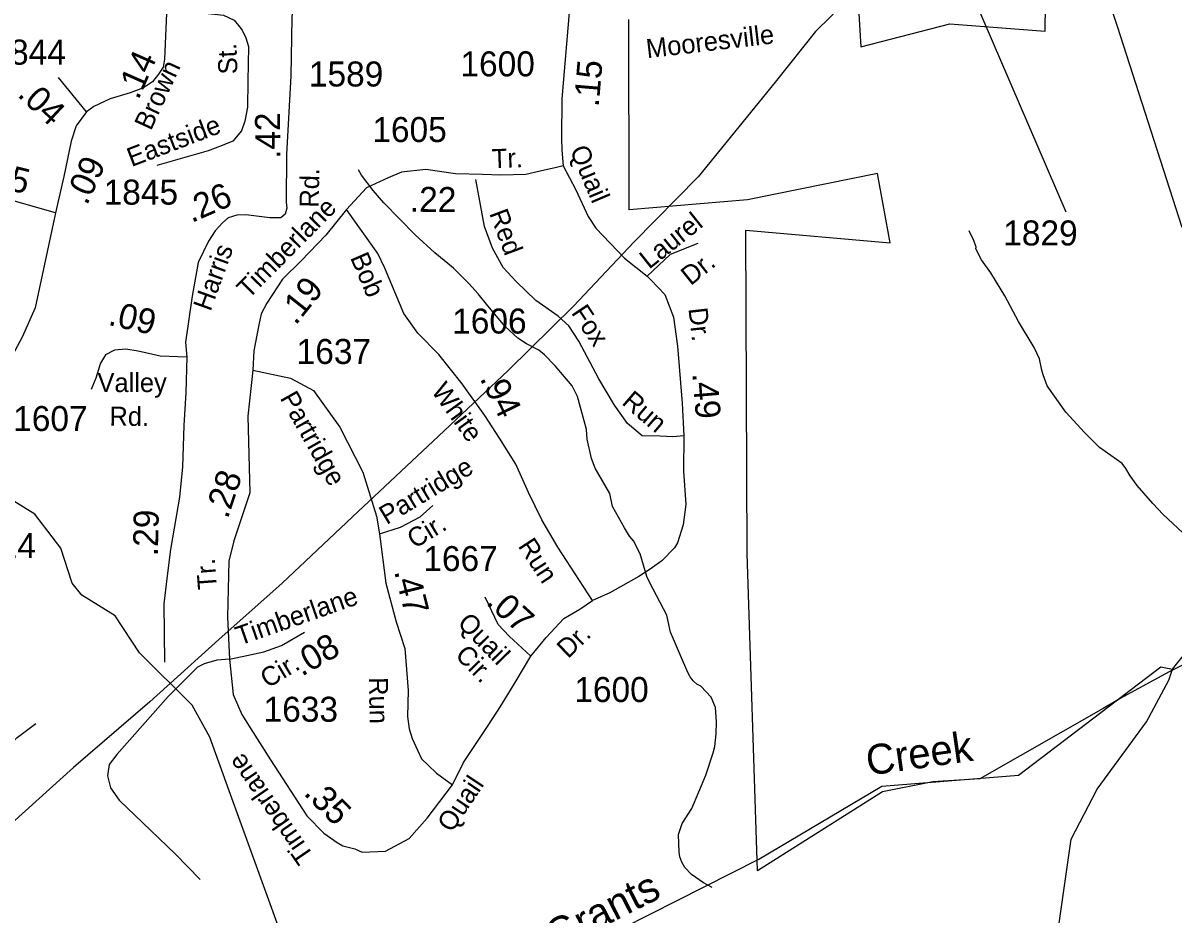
# Model space of a CAD drawing. Extents: x 1473865 to 1648260, y 639067 to 773536.
# Drawn here: x 1540456 to 1546200, y 694557 to 699011 of the extents above; entities that cross this region are included whole.
import ezdxf

# ---------------------------------------------------------------- set-up
doc = ezdxf.new("R2010")
doc.units = 0
for name, color, linetype in [('Exist Boundary Political City Limit New', 7, 'Continuous'), ('Exist Hydrographic Creek Single Shore', 7, 'Continuous'), ('Exist Hydrographic Creek Single Shore Label', 7, 'Continuous'), ('Exist Hydrographic Misc Water Feature', 7, 'Continuous'), ('Exist Road Non-System Type 51', 7, 'Continuous'), ('Exist Road Non-System Type 51 Label', 7, 'Continuous'), ('Exist Road Primary NC Label', 7, 'Continuous'), ('Exist Road Secondary Mileage Hundredths English Label', 7, 'Continuous'), ('Exist Road Secondary Type 51 Attributed', 7, 'Continuous'), ('Exist Road Secondary Type 51 Label', 7, 'Continuous'), ('Exist Road Secondary Type 51 Number Label', 7, 'Continuous'), ('Exist Utilities Electrical Transmission Line', 7, 'Continuous'), ('Map Preparation Boundary City Limit Buffer Line', 7, 'Continuous')]:
    doc.layers.add(name, color=color, linetype=linetype)

msp = doc.modelspace()

# ---------------------------------------------------------------- linework, layer by layer
at = {"layer": 'Exist Boundary Political City Limit New'}
for points in [[(1545684.4, 699700.3), (1545920.8, 698994.7), (1546243.2, 697989.4)], [(1544621.8, 699198.6), (1544639.9, 698891.1), (1545085.9, 699005.6), (1545562.1, 698969.5), (1545568.2, 699493.9)], [(1546678.1, 696019), (1546180.1, 695767.7), (1545951.2, 695642.9), (1545850.8, 695583.4), (1545235.4, 695232.2), (1545000.4, 695217.2), (1544749.5, 695168.4), (1544124.1, 694772.6), (1544073.5, 696359.2), (1544066.9, 697975), (1544787.4, 697911.2), (1544724.2, 698257.6), (1544074.8, 698127.2), (1543482.9, 698077), (1543481.2, 699028.1)]]:
    msp.add_lwpolyline(points, dxfattribs=at)
at = {"layer": 'Exist Hydrographic Creek Single Shore'}
for points in [[(1546196.7, 695780.6), (1546272.6, 695874.3), (1547145.7, 696250.5), (1547408.6, 696514.4), (1547630.7, 696818.5), (1548206.7, 697417.4), (1548359.2, 697474.6), (1548668.9, 697415.8), (1549055.6, 697407.7), (1549252.7, 697456.3), (1549480.6, 697580.8)], [(1542137.6, 693728.9), (1542851.6, 694085.5), (1543315.6, 694417.4), (1544130.6, 694831), (1544745.6, 695196.1), (1545427.7, 695250.4), (1546138.6, 695791.6), (1546196.7, 695780.6)], [(1545607.6, 694348.2), (1545691.6, 694930.8), (1545820.6, 695181), (1546067.6, 695517.4), (1546179.7, 695725.2), (1546196.7, 695780.6)]]:
    msp.add_lwpolyline(points, dxfattribs=at)
at = {"layer": 'Exist Hydrographic Misc Water Feature'}
for points in [[(1542137.6, 693728.9), (1541965.5, 693939.2), (1541887.6, 694232.9), (1541732.6, 694492.1), (1541485.6, 695173.3), (1541389.5, 695441.1), (1541300.5, 695600.5), (1541037.6, 695861.8), (1540915.6, 696048.1), (1540750.6, 696149.9), (1540701.6, 696210), (1540645.6, 696385.1), (1540514.6, 696555.1), (1540151.5, 696779.1), (1539987.6, 696963), (1539781.5, 697101.7), (1539185.5, 697359.9), (1538731.5, 697658), (1537891.5, 698288.7), (1537650.5, 698369.1), (1537533.5, 698368.2)], [(1543899, 694689.9), (1543854.1, 694713.5), (1543794.8, 694754.8), (1543761.5, 694789.4), (1543746, 694815.7), (1543736.5, 694841.9), (1543733, 694865.9), (1543730.7, 694954), (1543748.7, 695008.6), (1543797.3, 695084.5), (1543866.5, 695251), (1543902.6, 695362.3), (1543911.3, 695394.1), (1543918.5, 695457.9), (1543919.1, 695517), (1543915.1, 695589.9), (1543893.5, 695640.3), (1543841.1, 695695.3), (1543821.3, 695705.7), (1543803.6, 695722.1), (1543788, 695742.4), (1543776.4, 695764.6), (1543740, 695849.3), (1543690.3, 695966.3), (1543671.2, 696050.9), (1543587.1, 696212.3), (1543571.7, 696244.6), (1543538, 696357.2), (1543505.2, 696421.8), (1543485.7, 696446.2), (1543460.5, 696486.7), (1543401.1, 696594.4), (1543386.4, 696659.6), (1543314.2, 696785.5), (1543295.2, 696833.9), (1543273, 696930.3), (1543270, 696978.3), (1543258.8, 697022.5), (1543225.2, 697143.1), (1543199.1, 697196.6), (1543114.1, 697297.3), (1543061.1, 697352.4), (1543031.6, 697375), (1542970.2, 697406.2), (1542926.7, 697435.1), (1542863.5, 697494), (1542777.5, 697596.3), (1542729, 697657), (1542682, 697707.9), (1542605.5, 697785.5), (1542512.9, 697861.3), (1542414.7, 697951.3), (1542257.7, 698112.4), (1542204.9, 698173.4), (1542146.5, 698250.5), (1542130.9, 698276.9)], [(1546299.6, 696415.1), (1546150.3, 696554), (1546099.4, 696609), (1546021.1, 696698.6), (1545986.1, 696747.3), (1545964.8, 696783.7), (1545945.2, 696808.1), (1545832.7, 696888.3), (1545758.2, 696963.8), (1545664.1, 697065.7), (1545570.7, 697197.5), (1545551.8, 697251.9), (1545544.2, 697276), (1545533.3, 697332.2), (1545506.5, 697388.7), (1545427.9, 697518.2), (1545359.4, 697647.6), (1545289.6, 697761), (1545242.9, 697825.9), (1545215.9, 697882.4), (1545216.1, 697890.4), (1545204.7, 697922.6), (1545181.7, 697971)]]:
    msp.add_lwpolyline(points, dxfattribs=at)
at = {"layer": 'Exist Road Non-System Type 51'}
for points in [[(1543755.9, 696947.3), (1543702, 696942), (1543639.1, 696944.9), (1543548.9, 696946.3), (1543475.5, 697009), (1543410.5, 697099.8), (1543331.7, 697232.6), (1543231.5, 697419.7), (1543182.2, 697496.4), (1543128.7, 697544.9), (1543017.5, 697624.2), (1542918.4, 697719.2), (1542854.9, 697787.9), (1542801.8, 697884.5), (1542761, 697992.9), (1542717.3, 698227.5)], [(1543826.2, 697907.8), (1543688.7, 697853), (1543574.2, 697745.3)], [(1540839.4, 697300.8), (1540819.5, 697234.5), (1540797, 697178.8)], [(1542236.6, 696457.1), (1542340.9, 696489.8), (1542440.2, 696542.1), (1542502.9, 696599.6)], [(1541487.4, 695830.8), (1541424.2, 695825.8), (1541361.6, 695807.1), (1541328.3, 695790.4), (1541180.3, 695644.4), (1540924, 695354.5), (1540886.5, 695304.4), (1540878.1, 695248.1), (1540892.7, 695187.6), (1540936.5, 695125.1), (1541094.9, 694974.9), (1541215.5, 694857), (1541340.5, 694729.8)], [(1539938.9, 694977.3), (1540057.2, 695107.4), (1540143.8, 695198.1), (1540255, 695288.8), (1540356, 695367.2), (1540426.1, 695439.6), (1540520.7, 695508.7)]]:
    msp.add_lwpolyline(points, dxfattribs=at)
at = {"layer": 'Exist Road Secondary Type 51 Attributed'}
msp.add_line((1540773.6, 698565.8), (1540632.7, 698738.2), dxfattribs=at)
for points in [[(1541809.9, 699233.2), (1541798.5, 699035.1), (1541793.7, 698747.1), (1541772.3, 698353.2), (1541770.6, 698115.6), (1541774, 698084.8), (1541765.5, 698055.7), (1541755.2, 698047.2), (1541743.9, 698036.2), (1541688.1, 698036.2), (1541568.7, 698052.1), (1541523.6, 698049.4), (1541481.1, 698036.2), (1541451.9, 698012.3), (1541415.4, 697971), (1541382.9, 697919.7), (1541331.7, 697813.7), (1541301.4, 697644.5), (1541267.2, 697414.9), (1541274.5, 697339.8)], [(1541173.5, 699059.9), (1541162.7, 698829.4), (1541155.8, 698789.9), (1541133.2, 698754), (1541102.6, 698716.6), (1541058.3, 698686), (1540991.7, 698660.9), (1540891.8, 698631.8), (1540810, 698593.4), (1540773.6, 698565.8)], [(1541173.5, 699059.9), (1541350.9, 699060.9), (1541457.3, 699050), (1541510.4, 699024.4), (1541533.1, 698997.8), (1541549.9, 698974.2), (1541568.6, 698936.7), (1541582.4, 698892.4), (1541579.4, 698719.5), (1541576.5, 698590.5), (1541564.6, 698519.5), (1541547.9, 698471.3), (1541504.5, 698420), (1541451.3, 698398.4), (1541381.5, 698372.3), (1541125.2, 698297.5)], [(1543185, 699082.7), (1543147, 698632.2), (1543146.1, 698432.7), (1543147.4, 698375), (1543153.4, 698297.4)], [(1540773.6, 698565.8), (1540721.4, 698495.9), (1540695.8, 698419.5), (1540660.3, 698243.2), (1540617.8, 698062.3)], [(1543153.4, 698297.4), (1543120.7, 698288.2), (1543038.7, 698269.4), (1542968.3, 698253.8), (1542842.2, 698249.1), (1542751.5, 698253.5), (1542615.5, 698256.8), (1542468.8, 698278), (1542345.8, 698264.1), (1542279.6, 698236.6), (1542171.3, 698186.4), (1542072.2, 698078.7)], [(1543153.4, 698297.4), (1543216.7, 698176.2), (1543279.5, 698043.7), (1543316.9, 697985.1), (1543460.2, 697834.9), (1543574.2, 697745.3), (1543591.3, 697726.5), (1543661.3, 697652.9), (1543705.7, 697540.1), (1543724.5, 697395.6), (1543748.4, 697110), (1543755.9, 696947.3), (1543755.2, 696771.1), (1543767.2, 696603.5), (1543753.5, 696502.7), (1543724.5, 696412.9), (1543710.8, 696387.2), (1543646.9, 696323), (1543587.9, 696281.2), (1543531.5, 696243.6), (1543386.3, 696161.6), (1543300.9, 696124.3)], [(1540617.8, 698062.3), (1540260, 698163.9), (1540078.4, 698190.6), (1539896.9, 698110.4), (1539870.1, 698089)], [(1540617.8, 698062.3), (1540517.5, 697586.1), (1540452.4, 697440.4), (1540340.2, 697235.9), (1540238.8, 696990.1), (1540142.6, 696781.7), (1540062.5, 696658.7), (1539955.7, 696573.2), (1539891.6, 696541.2), (1539811.5, 696519.8), (1539736.8, 696525.1), (1539651.3, 696578.6), (1539555.2, 696653.4), (1539480.4, 696738.9), (1539459.1, 696872.5)], [(1542072.2, 698078.7), (1541968, 697950.5), (1541845, 697822.3), (1541752.8, 697729.9), (1541674.6, 697610.4), (1541645.6, 697557.4), (1541633.6, 697501), (1541623.4, 697449.7), (1541608.4, 697372.1), (1541603.2, 697274.7)], [(1543300.9, 696124.3), (1543127.6, 696390.3), (1543046.7, 696527.2), (1542980.1, 696664), (1542917.5, 696804.6), (1542836.2, 696936.1), (1542763.2, 697049.1), (1542649.3, 697207.6), (1542532.8, 697353), (1542427.4, 697460.4), (1542358.3, 697559.2), (1542263, 697785.9), (1542227.6, 697858.4), (1542072.2, 698078.7)], [(1541274.5, 697339.8), (1541140.5, 697345.3), (1541030.8, 697370.3), (1540969, 697381), (1540912.8, 697375.7), (1540868.5, 697352), (1540842.3, 697310.3), (1540839.4, 697300.8)], [(1541274.5, 697339.8), (1541268.7, 697163.8), (1541259.2, 696997.9), (1541253.2, 696791.8), (1541237.7, 696641.2), (1541211.2, 696486.3), (1541192.9, 696378.5), (1541175.4, 696247.5), (1541159.1, 696107), (1541162.3, 695816.4)], [(1541603.2, 697274.7), (1541578.2, 697045), (1541589, 696661.5), (1541509.4, 696422.6), (1541483.3, 696321), (1541476.7, 696040.3), (1541487.4, 695830.8)], [(1541603.2, 697274.7), (1541792.6, 697236), (1541907.6, 697173.3), (1542038.1, 696990.3), (1542153.1, 696765.5), (1542221, 696546), (1542236.6, 696457.1), (1542268, 696211.4), (1542320.2, 696018), (1542363.6, 695883.8), (1542379.2, 695674.7), (1542375.8, 695543.8), (1542385.4, 695482.1), (1542400.5, 695434), (1542428, 695372.2), (1542447.2, 695332.4), (1542480.1, 695300.8), (1542521.3, 695261), (1542601, 695203.3)], [(1542993, 695844.9), (1542883.8, 695946.2), (1542829.6, 696004.6), (1542765, 696140.1)], [(1542993, 695844.9), (1543069.8, 695938.9), (1543156.8, 696033.8), (1543236.6, 696081), (1543300.9, 696124.3)], [(1541487.4, 695830.8), (1541574.2, 695848.8), (1541659.7, 695867.6), (1541747.2, 695898.8), (1541861.8, 695965.6)], [(1541487.4, 695830.8), (1541505.3, 695653.7), (1541549.2, 695553.4), (1541594.5, 695482.1), (1541692, 695326.9), (1541873.3, 695048.2), (1541958.4, 694961.7), (1542025.7, 694913.6), (1542053.1, 694897.1), (1542113.5, 694882), (1542149.5, 694865.4), (1542266.9, 694870.7), (1542384.4, 694934.9), (1542475.2, 695036.4), (1542601, 695203.3)], [(1542601, 695203.3), (1542655.9, 695314.9), (1542779.7, 695499.9), (1542840.8, 695593.7), (1542913.9, 695714.9), (1542993, 695844.9)]]:
    msp.add_lwpolyline(points, dxfattribs=at)
at = {"layer": 'Exist Road Secondary Type 51 Number Label'}
msp.add_line((1544920.8, 699794.4), (1545664.7, 698067), dxfattribs=at)
at = {"layer": 'Exist Utilities Electrical Transmission Line'}
msp.add_lwpolyline([(1546442.5, 700956.9), (1546147.5, 700665.9), (1545852.5, 700368.7), (1545565.4, 700069.6), (1545305.2, 699819.9), (1544971.9, 699505.5), (1544642.6, 699193), (1544414.7, 698968.7), (1544212.3, 698714), (1543828.4, 698242.3), (1543506.8, 697915.6), (1543205.4, 697594.8), (1542879.8, 697274.2), (1542532.1, 696945.8), (1542129.7, 696568.5), (1541749.7, 696210.8), (1541434.8, 695928.2), (1541089.6, 695617.9), (1540708, 695288.4), (1540348.4, 694964.3)], dxfattribs=at)
at = {"layer": 'Map Preparation Boundary City Limit Buffer Line'}
for points in [[(1545684.4, 699700.3), (1545920.8, 698994.7), (1546243.2, 697989.4)], [(1544621.8, 699198.6), (1544639.9, 698891.1), (1545085.9, 699005.6), (1545562.1, 698969.5), (1545568.2, 699493.9)], [(1546678.1, 696019), (1546180.1, 695767.7), (1545951.2, 695642.9), (1545850.8, 695583.4), (1545235.4, 695232.2), (1545000.4, 695217.2), (1544749.5, 695168.4), (1544124.1, 694772.6), (1544073.5, 696359.2), (1544066.9, 697975), (1544787.4, 697911.2), (1544724.2, 698257.6), (1544074.8, 698127.2), (1543482.9, 698077), (1543481.2, 699028.1)]]:
    msp.add_lwpolyline(points, dxfattribs=at)

# ---------------------------------------------------------------- texts
at = {"layer": 'Exist Hydrographic Creek Single Shore Label'}
for s, rotation, p in [('Creek', 8.08281, (1544677.6, 695248.4)), ('Grants', 26.90712, (1543114.8, 694370.7))]:
    msp.add_text(s, height=150, rotation=rotation, dxfattribs=at).set_placement(p)
at = {"layer": 'Exist Road Non-System Type 51 Label'}
for s, rotation, p in [('Red', 290.6259, (1542783.4, 698059.2)), ('Laurel', 38.59655, (1543583.3, 697776.9)), ('Dr.', 38.59655, (1543790.4, 697694.7)), ('Fox', 303.73348, (1543191.1, 697561.9)), ('Run', 319.4775, (1543442.3, 697108.1)), ('Partridge', 31.0077, (1542272.2, 696500.4)), ('Cir.', 31.0077, (1542411.3, 696380.8))]:
    msp.add_text(s, height=95, rotation=rotation, dxfattribs=at).set_placement(p)
at = {"layer": 'Exist Road Primary NC Label'}
msp.add_text('Mooresville', height=95, rotation=6.68728, dxfattribs=at).set_placement((1543573.7, 698834.2))
at = {"layer": 'Exist Road Secondary Mileage Hundredths English Label'}
for s, rotation, p in [('.14', 66.21305, (1541032.2, 698622.6)), ('.15', 85.17108, (1543331.4, 698588.6)), ('.04', 317.07878, (1540423.4, 698647.4)), ('.42', 90.78498, (1541742.3, 698331.7)), ('.15', 345.96768, (1540245.4, 698210.3)), ('.09', 65.51835, (1540775.2, 698094.9)), ('.26', 23.73495, (1541298.1, 698010.1)), ('.22', 359.42572, (1542387.5, 698067.3)), ('.19', 51.39438, (1541817.9, 697495.9)), ('.09', 347.15458, (1540876.8, 697502.2)), ('.94', 296.30073, (1542735.8, 697234.3)), ('.49', 274.78797, (1543798.7, 697259)), ('.28', 71.56505, (1541478.7, 696528.1)), ('.29', 88.68948, (1541129.4, 696344.3)), ('.47', 284.00974, (1542308.9, 696269.8)), ('.07', 317.61477, (1542764.5, 696108.8)), ('.08', 30.2101, (1541848.3, 695742)), ('.35', 314.54164, (1541854, 695156.8))]:
    msp.add_text(s, height=125, rotation=rotation, dxfattribs=at).set_placement(p)
at = {"layer": 'Exist Road Secondary Type 51 Label'}
for s, rotation, p in [('St.', 92.20298, (1541527.5, 698755.7)), ('Brown', 65.20434, (1541094.7, 698468.5)), ('Eastside', 20.94559, (1540997.9, 698290.1)), ('Tr.', 2.11487, (1542799.3, 698284.7)), ('Quail', 293.06088, (1543185.6, 698375.1)), ('Rd.', 88.51678, (1541931.8, 698086.7)), ('Timberlane', 45.36318, (1541582.7, 697628.1)), ('Harris', 70.15157, (1541392.5, 697565.2)), ('Bob', 293.42738, (1542088.5, 697838.1)), ('Dr.', 276.47679, (1543779.5, 697583.3)), ('Valley', 0.01617, (1540828, 697165.7)), ('White', 305.76305, (1542492, 697170.5)), ('Partridge', 299.35918, (1541737.1, 697135.9)), ('Rd.', 359.56419, (1540887.5, 696997.9)), ('Run', 303.08316, (1542925.9, 696396.3)), ('Tr.', 94.40364, (1541425.2, 696182.6)), ('Timberlane', 19.24739, (1541538.1, 695898)), ('Quail', 314.38815, (1542621.1, 696006.1)), ('Dr.', 44.44493, (1543179, 695830.2)), ('Cir.', 314.38815, (1542609.6, 695846.1)), ('Cir.', 31.0077, (1541678, 695683.2)), ('Run', 271.11567, (1542183.5, 695739.7)), ('Timberlane', 124.58655, (1541912.1, 694846.6)), ('Quail', 56.20922, (1542597.4, 694959.5))]:
    msp.add_text(s, height=95, rotation=rotation, dxfattribs=at).set_placement(p)
at = {"layer": 'Exist Road Secondary Type 51 Number Label'}
for s, p in [('1844', (1540298.2, 698802.3)), ('1600', (1542640.8, 698743.8)), ('1589', (1541883.8, 698693.1)), ('1605', (1542200.8, 698415.4)), ('1845', (1540858.7, 698102.6)), ('1829', (1545352, 697898.5)), ('1606', (1542599.5, 697458.2)), ('1637', (1541822.6, 697306.3)), ('1607', (1540406.9, 696970.9)), ('1614', (1540148.7, 696335.6)), ('1667', (1542455.4, 696270.9)), ('1600', (1543209.5, 695616.4)), ('1633', (1541657.6, 695517.8))]:
    msp.add_text(s, height=125, dxfattribs=at).set_placement(p)

doc.saveas('drawing.dxf')
